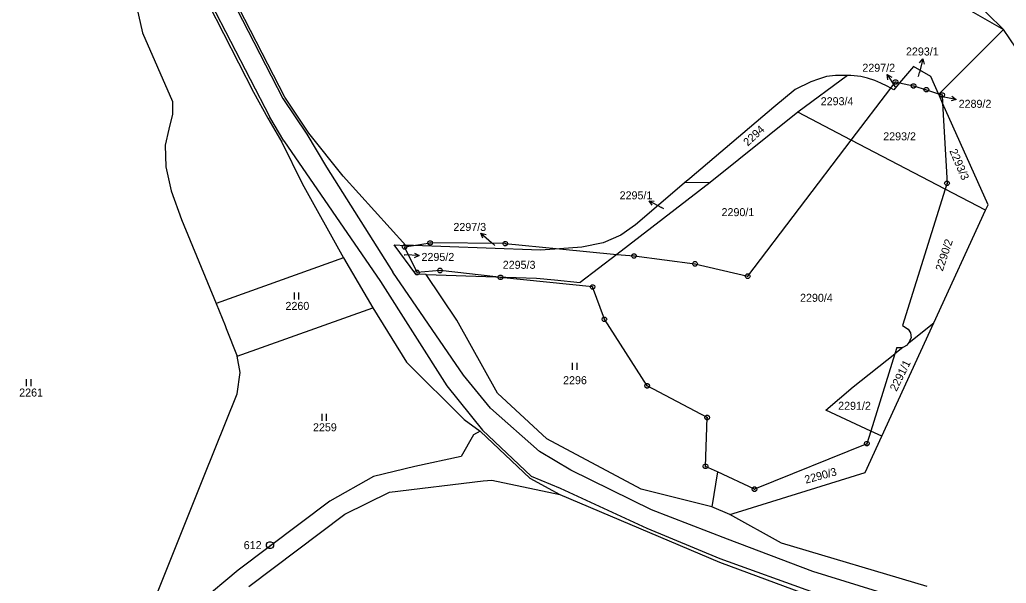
# Model space of a CAD drawing. Extents: x -609861 to -605046, y -1120287 to -1116307.
# Drawn here: x -606146.7 to -605937.2, y -1118539.7 to -1118420 of the extents above; entities that cross this region are included whole.
import ezdxf

# ---------------------------------------------------------------- set-up
doc = ezdxf.new("R2010")
doc.units = 0
for name, color, linetype in [('Vrstva 1', 7, 'Continuous'), ('Vrstva 2', 7, 'Continuous'), ('Vrstva 3', 7, 'Continuous'), ('Vrstva 4', 7, 'Continuous'), ('Vrstva 7', 7, 'Continuous'), ('Vrstva 8', 7, 'Continuous')]:
    doc.layers.add(name, color=color, linetype=linetype)

msp = doc.modelspace()

# ---------------------------------------------------------------- linework, layer by layer
at = {"layer": 'Vrstva 1'}
for p, q in [((-605937.74, -1118422.09), (-605963.32, -1118397.11)), ((-606123.1, -1118412), (-606120.62, -1118422.86)), ((-606090.37, -1118436.49), (-606102.03, -1118413.85)), ((-605950.13, -1118415.01), (-605937.74, -1118422.09)), ((-606106.58, -1118416.73), (-606097.03, -1118435.46)), ((-605937.74, -1118422.09), (-605950.68, -1118435.05)), ((-605912.62, -1118459.52), (-605937.74, -1118422.09)), ((-606120.62, -1118422.86), (-606114.24, -1118437.39)), ((-605956.89, -1118429.97), (-605959.8, -1118433.46)), ((-605953.18, -1118432.1), (-605956.89, -1118429.97)), ((-605970.85, -1118431.87), (-605981.41, -1118439.69)), ((-605977.05, -1118432.64), (-605978.69, -1118433.2)), ((-605975.33, -1118432.13), (-605977.05, -1118432.64)), ((-605973.41, -1118431.89), (-605975.33, -1118432.13)), ((-605972.3, -1118431.87), (-605973.41, -1118431.89)), ((-605970.85, -1118431.87), (-605972.3, -1118431.87)), ((-605970.14, -1118431.87), (-605970.85, -1118431.87)), ((-605968.04, -1118432.12), (-605970.14, -1118431.87)), ((-605966.63, -1118432.42), (-605968.04, -1118432.12)), ((-605965.09, -1118432.93), (-605966.63, -1118432.42)), ((-605963.78, -1118433.5), (-605965.09, -1118432.93)), ((-605952.39, -1118433.88), (-605953.18, -1118432.1)), ((-605981.96, -1118434.87), (-605986.53, -1118438.6)), ((-605978.69, -1118433.2), (-605981.96, -1118434.87)), ((-605970.08, -1118445.6), (-605961.7, -1118434.59)), ((-605962.43, -1118434.16), (-605963.78, -1118433.5)), ((-605961.7, -1118434.59), (-605962.43, -1118434.16)), ((-605961.7, -1118434.59), (-605960.69, -1118433.26)), ((-605961.06, -1118434.96), (-605961.7, -1118434.59)), ((-605959.8, -1118433.46), (-605961.06, -1118434.96)), ((-605960.69, -1118433.26), (-605959.8, -1118433.46)), ((-605951.55, -1118435.76), (-605952.39, -1118433.88)), ((-605950.68, -1118435.05), (-605951.42, -1118435.8)), ((-606097.03, -1118435.46), (-606094.01, -1118440.95)), ((-606085.28, -1118444.1), (-606090.37, -1118436.49)), ((-605951.55, -1118435.76), (-605951.42, -1118435.8)), ((-605951.5, -1118435.88), (-605951.55, -1118435.76)), ((-605950.68, -1118437.73), (-605951.5, -1118435.88)), ((-605951.42, -1118435.8), (-605950.77, -1118436.02)), ((-605950.77, -1118436.02), (-605950.68, -1118437.73)), ((-606114.24, -1118437.39), (-606114.24, -1118440.1)), ((-605986.53, -1118438.6), (-605995.42, -1118446.2)), ((-605941.03, -1118459.39), (-605950.68, -1118437.73)), ((-606114.24, -1118440.1), (-606115.04, -1118443.29)), ((-606094.01, -1118440.95), (-606091.01, -1118446.02)), ((-605981.41, -1118439.69), (-606000.05, -1118454.59)), ((-605970.08, -1118445.6), (-605981.41, -1118439.69)), ((-606115.04, -1118443.29), (-606115.84, -1118446.65)), ((-606077.97, -1118453.27), (-606085.28, -1118444.1)), ((-605950.12, -1118456.02), (-605970.08, -1118445.6)), ((-606115.84, -1118446.65), (-606115.68, -1118451.28)), ((-606091.01, -1118446.02), (-606086.72, -1118454.86)), ((-605995.42, -1118446.2), (-606004.38, -1118453.74)), ((-606115.68, -1118451.28), (-606114.56, -1118456.38)), ((-606064.72, -1118467.96), (-606077.97, -1118453.27)), ((-606004.38, -1118453.74), (-606005.49, -1118454.7)), ((-606086.72, -1118454.86), (-606077.91, -1118470.62)), ((-606000.05, -1118454.59), (-606019.87, -1118469.87)), ((-606005.49, -1118454.7), (-606013.03, -1118461.15)), ((-606000.05, -1118454.59), (-606005.49, -1118454.7)), ((-605941.54, -1118460.49), (-605950.12, -1118456.02)), ((-606114.56, -1118456.38), (-606112.33, -1118462.45)), ((-605941.54, -1118460.49), (-605941.03, -1118459.39)), ((-606013.03, -1118461.15), (-606015.89, -1118463.58)), ((-605952.54, -1118484.41), (-605941.54, -1118460.49)), ((-606112.33, -1118462.45), (-606105, -1118480.29)), ((-606015.89, -1118463.58), (-606019.01, -1118465.79)), ((-606019.01, -1118465.79), (-606022.79, -1118467.46)), ((-606067.19, -1118467.88), (-606064.72, -1118467.96)), ((-606062.54, -1118474.06), (-606067.19, -1118467.88)), ((-606064.95, -1118468.31), (-606063.08, -1118468.01)), ((-606063.08, -1118468.01), (-606064.72, -1118467.96)), ((-606063.08, -1118468.01), (-606059.51, -1118467.45)), ((-606047.61, -1118468.53), (-606063.08, -1118468.01)), ((-606043.57, -1118467.6), (-606059.51, -1118467.45)), ((-606036.1, -1118468.99), (-606047.61, -1118468.53)), ((-606043.57, -1118467.6), (-606032.07, -1118468.7)), ((-606027.3, -1118468.36), (-606032.07, -1118468.7)), ((-606022.79, -1118467.46), (-606027.3, -1118468.36)), ((-606077.91, -1118470.62), (-606105, -1118480.29)), ((-606077.91, -1118470.62), (-606071.69, -1118481.24)), ((-606032.07, -1118468.7), (-606036.1, -1118468.99)), ((-606032.07, -1118468.7), (-606019.87, -1118469.87)), ((-606019.87, -1118469.87), (-606027.65, -1118475.87)), ((-606060.4, -1118474.14), (-606062.54, -1118474.06)), ((-606053.86, -1118483.82), (-606060.4, -1118474.14)), ((-606060.4, -1118474.14), (-606045.54, -1118474.65)), ((-606044.58, -1118474.76), (-606045.54, -1118474.65)), ((-606045.54, -1118474.65), (-606036.91, -1118474.95)), ((-606036.91, -1118474.95), (-606033.08, -1118475.3)), ((-606033.08, -1118475.3), (-606027.65, -1118475.87)), ((-606105, -1118480.29), (-606103.08, -1118484.96)), ((-606100.52, -1118491.52), (-606071.69, -1118481.24)), ((-606071.69, -1118481.24), (-606064.54, -1118492.74)), ((-606103.08, -1118484.96), (-606102.82, -1118485.6)), ((-606045.23, -1118499.32), (-606053.86, -1118483.82)), ((-605960.08, -1118500.78), (-605952.54, -1118484.41)), ((-605957.78, -1118488.57), (-605952.54, -1118484.41)), ((-606102.82, -1118485.6), (-606100.52, -1118491.52)), ((-605958.24, -1118489.14), (-605959.14, -1118489.65)), ((-605958.24, -1118489.14), (-605957.78, -1118488.57)), ((-605957.78, -1118488.57), (-605957.37, -1118487.6)), ((-606099.89, -1118494.99), (-606100.52, -1118491.52)), ((-605969.66, -1118498.01), (-605960.79, -1118490.97)), ((-605960.79, -1118490.97), (-605965.92, -1118507.4)), ((-605959.14, -1118489.65), (-605960.79, -1118490.97)), ((-606064.54, -1118492.74), (-606052.27, -1118504.93)), ((-606100.53, -1118499.46), (-606099.89, -1118494.99)), ((-606107.7, -1118517.29), (-606100.53, -1118499.46)), ((-606034.71, -1118509.06), (-606045.23, -1118499.32)), ((-605975.45, -1118502.97), (-605969.66, -1118498.01)), ((-605963.59, -1118508.49), (-605960.08, -1118500.78)), ((-605965.92, -1118507.4), (-605975.45, -1118502.97)), ((-606052.27, -1118504.93), (-606048.92, -1118507.44)), ((-606050.3, -1118508.2), (-606052.94, -1118512.81)), ((-606048.92, -1118507.44), (-606050.3, -1118508.2)), ((-606048.92, -1118507.44), (-606048.81, -1118507.52)), ((-606048.81, -1118507.52), (-606038.38, -1118517.41)), ((-605963.59, -1118508.49), (-605965.92, -1118507.4)), ((-606014.7, -1118519.75), (-606034.71, -1118509.06)), ((-605967.1, -1118516.19), (-605963.59, -1118508.49)), ((-606052.94, -1118512.81), (-606062.8, -1118514.95)), ((-606062.8, -1118514.95), (-606071.54, -1118517.02)), ((-605998.5, -1118516.08), (-605999.71, -1118523.52)), ((-605994.26, -1118524.62), (-605967.1, -1118516.19)), ((-606122.34, -1118553.98), (-606107.7, -1118517.29)), ((-606071.54, -1118517.02), (-606080.8, -1118522.28)), ((-606068.15, -1118520.41), (-606048.25, -1118517.96)), ((-606048.25, -1118517.96), (-606046.39, -1118517.86)), ((-606046.39, -1118517.86), (-606031.99, -1118520.84)), ((-606038.38, -1118517.41), (-606031.99, -1118520.84)), ((-606077.62, -1118525.06), (-606068.15, -1118520.41)), ((-606031.99, -1118520.84), (-605998.1, -1118535.27)), ((-605999.71, -1118523.52), (-606014.7, -1118519.75)), ((-606080.8, -1118522.28), (-606100.32, -1118536.96)), ((-606098.04, -1118540.41), (-606077.62, -1118525.06)), ((-605995.86, -1118525.12), (-605999.71, -1118523.52)), ((-605995.86, -1118525.12), (-605994.26, -1118524.62)), ((-605984.89, -1118531.19), (-605995.86, -1118525.12)), ((-605953.95, -1118540.43), (-605984.89, -1118531.19)), ((-605998.1, -1118535.27), (-605978.36, -1118542.57)), ((-606100.32, -1118536.96), (-606108.62, -1118543.9))]:
    msp.add_line(p, q, dxfattribs=at)
for points in [[(-605959.8, -1118433.46), (-605956.84, -1118434.11), (-605954.13, -1118434.91), (-605951.55, -1118435.76)], [(-605950.68, -1118437.73), (-605949.73, -1118454.79), (-605950.12, -1118456.02)], [(-606019.87, -1118469.87), (-606016.22, -1118470.22), (-606003.27, -1118471.9), (-605992.07, -1118474.52), (-605970.08, -1118445.6)], [(-605950.12, -1118456.02), (-605959.22, -1118485.01), (-605957.99, -1118485.79), (-605957.51, -1118486.54), (-605957.37, -1118487.6)], [(-606045.54, -1118474.65), (-606057.43, -1118473.32), (-606062.31, -1118473.73), (-606064.95, -1118468.31)], [(-605998.5, -1118516.08), (-606001.04, -1118514.9), (-606000.69, -1118504.54), (-606013.41, -1118497.81), (-606022.51, -1118483.66), (-606025.02, -1118476.8), (-606044.58, -1118474.76)], [(-605965.92, -1118507.4), (-605966.76, -1118510.08), (-605990.64, -1118519.75), (-605998.5, -1118516.08)]]:
    msp.add_lwpolyline(points, dxfattribs=at)
at = {"layer": 'Vrstva 3'}
for p, q in [((-606088.4, -1118477.97), (-606088.4, -1118479.47)), ((-606087.4, -1118479.47), (-606087.4, -1118477.97)), ((-606029.33, -1118492.89), (-606029.33, -1118494.39)), ((-606028.33, -1118494.39), (-606028.33, -1118492.89)), ((-606145.3, -1118496.37), (-606145.3, -1118497.87)), ((-606144.3, -1118497.87), (-606144.3, -1118496.37)), ((-606082.55, -1118503.75), (-606082.55, -1118505.25)), ((-606081.55, -1118505.25), (-606081.55, -1118503.75))]:
    msp.add_line(p, q, dxfattribs=at)
at = {"layer": 'Vrstva 4'}
for p, q in [((-606102.49, -1118414.05), (-606090.8, -1118436.74)), ((-606106.12, -1118416.53), (-606093.57, -1118440.71)), ((-606090.8, -1118436.74), (-606085.7, -1118444.37)), ((-606090.59, -1118445.75), (-606093.57, -1118440.71)), ((-606085.7, -1118444.37), (-606081.57, -1118451.38)), ((-606090.59, -1118445.75), (-606070.06, -1118475.66)), ((-606081.57, -1118451.38), (-606067.43, -1118473.68)), ((-606052.44, -1118495.51), (-606067.43, -1118473.68)), ((-606070.06, -1118475.66), (-606055.97, -1118497.82)), ((-605960.38, -1118489.64), (-605960.79, -1118490.97)), ((-605960.38, -1118489.64), (-605959.14, -1118489.65)), ((-606046.68, -1118502.57), (-606052.44, -1118495.51)), ((-606055.97, -1118497.82), (-606048.44, -1118507.18)), ((-606036.33, -1118511.72), (-606046.68, -1118502.57)), ((-606048.44, -1118507.18), (-606038.1, -1118516.98)), ((-606029.61, -1118515.7), (-606036.33, -1118511.72)), ((-606012.54, -1118524.11), (-606029.61, -1118515.7)), ((-606038.1, -1118516.98), (-606031.92, -1118519.54)), ((-606031.92, -1118519.54), (-606013.47, -1118528)), ((-605996.36, -1118530.38), (-606012.54, -1118524.11)), ((-606013.47, -1118528), (-605997.96, -1118534.49)), ((-605978.27, -1118537.26), (-605996.36, -1118530.38)), ((-605997.96, -1118534.49), (-605977.97, -1118541.69)), ((-605954.58, -1118544.51), (-605978.27, -1118537.26))]:
    msp.add_line(p, q, dxfattribs=at)
at = {"layer": 'Vrstva 7'}
for p, q in [((-605954.851, -1118428.365), (-605955.6, -1118431.27)), ((-605962.454, -1118431.711), (-605960.81, -1118434.22)), ((-605955.82, -1118432.13), (-605955.6, -1118431.27)), ((-605960.78, -1118434.27), (-605960.81, -1118434.22)), ((-605951, -1118436.37), (-605950.75, -1118436.42)), ((-605947.802, -1118436.976), (-605950.75, -1118436.42)), ((-606013.027, -1118458.537), (-606010.37, -1118459.93)), ((-606009.89, -1118460.18), (-606010.37, -1118459.93)), ((-606048.742, -1118465.398), (-606046.49, -1118467.38)), ((-606045.8, -1118467.98), (-606046.49, -1118467.38)), ((-606065.05, -1118469.97), (-606064.88, -1118469.98)), ((-606061.885, -1118470.146), (-606064.88, -1118469.98))]:
    msp.add_line(p, q, dxfattribs=at)
for points in [[(-605955.585, -1118429.209), (-605954.851, -1118428.365), (-605954.617, -1118429.458)], [(-605962.324, -1118432.821), (-605962.454, -1118431.711), (-605961.488, -1118432.273)], [(-605948.692, -1118436.299), (-605947.802, -1118436.976), (-605948.877, -1118437.282)], [(-606012.374, -1118459.444), (-606013.027, -1118458.537), (-606011.909, -1118458.559)], [(-606048.322, -1118466.434), (-606048.742, -1118465.398), (-606047.661, -1118465.683)], [(-606062.855, -1118469.591), (-606061.885, -1118470.146), (-606062.911, -1118470.59)]]:
    msp.add_lwpolyline(points, dxfattribs=at)
at = {"layer": 'Vrstva 8'}
for p, q in [((-605960.81, -1118433.26), (-605960.57, -1118433.26)), ((-605956.96, -1118434.11), (-605956.72, -1118434.11)), ((-605954.25, -1118434.91), (-605954.01, -1118434.91)), ((-605950.89, -1118436.02), (-605950.65, -1118436.02)), ((-605949.85, -1118454.79), (-605949.61, -1118454.79)), ((-606065.07, -1118468.31), (-606064.83, -1118468.31)), ((-606059.63, -1118467.45), (-606059.39, -1118467.45)), ((-606043.69, -1118467.6), (-606043.45, -1118467.6)), ((-606016.34, -1118470.22), (-606016.1, -1118470.22)), ((-606003.39, -1118471.9), (-606003.15, -1118471.9)), ((-606062.43, -1118473.73), (-606062.19, -1118473.73)), ((-606057.55, -1118473.32), (-606057.31, -1118473.32)), ((-606044.7, -1118474.76), (-606044.46, -1118474.76)), ((-605992.19, -1118474.52), (-605991.95, -1118474.52)), ((-606025.14, -1118476.8), (-606024.9, -1118476.8)), ((-606022.63, -1118483.66), (-606022.39, -1118483.66)), ((-606013.53, -1118497.81), (-606013.29, -1118497.81)), ((-606000.81, -1118504.54), (-606000.57, -1118504.54)), ((-605966.88, -1118510.08), (-605966.64, -1118510.08)), ((-606001.16, -1118514.9), (-606000.92, -1118514.9)), ((-605990.76, -1118519.75), (-605990.52, -1118519.75)), ((-606093.59, -1118531.63), (-606093.49, -1118531.63))]:
    msp.add_line(p, q, dxfattribs=at)
for points in [[(-605960.54, -1118432.78), (-605960.29, -1118432.96), (-605960.19, -1118433.25), (-605960.29, -1118433.54), (-605960.54, -1118433.72), (-605960.85, -1118433.72), (-605961.1, -1118433.54), (-605961.2, -1118433.25), (-605961.1, -1118432.96), (-605960.85, -1118432.78)], [(-605956.69, -1118433.63), (-605956.44, -1118433.81), (-605956.34, -1118434.1), (-605956.44, -1118434.39), (-605956.69, -1118434.57), (-605957, -1118434.57), (-605957.25, -1118434.39), (-605957.35, -1118434.1), (-605957.25, -1118433.81), (-605957, -1118433.63)], [(-605953.98, -1118434.43), (-605953.73, -1118434.61), (-605953.63, -1118434.9), (-605953.73, -1118435.19), (-605953.98, -1118435.37), (-605954.29, -1118435.37), (-605954.54, -1118435.19), (-605954.64, -1118434.9), (-605954.54, -1118434.61), (-605954.29, -1118434.43)], [(-605950.62, -1118435.54), (-605950.37, -1118435.72), (-605950.27, -1118436.01), (-605950.37, -1118436.3), (-605950.62, -1118436.48), (-605950.93, -1118436.48), (-605951.18, -1118436.3), (-605951.28, -1118436.01), (-605951.18, -1118435.72), (-605950.93, -1118435.54)], [(-605949.58, -1118454.31), (-605949.33, -1118454.49), (-605949.23, -1118454.78), (-605949.33, -1118455.07), (-605949.58, -1118455.25), (-605949.89, -1118455.25), (-605950.14, -1118455.07), (-605950.24, -1118454.78), (-605950.14, -1118454.49), (-605949.89, -1118454.31)], [(-606064.8, -1118467.83), (-606064.55, -1118468.01), (-606064.45, -1118468.3), (-606064.55, -1118468.59), (-606064.8, -1118468.77), (-606065.11, -1118468.77), (-606065.36, -1118468.59), (-606065.46, -1118468.3), (-606065.36, -1118468.01), (-606065.11, -1118467.83)], [(-606059.36, -1118466.97), (-606059.11, -1118467.15), (-606059.01, -1118467.44), (-606059.11, -1118467.73), (-606059.36, -1118467.91), (-606059.67, -1118467.91), (-606059.92, -1118467.73), (-606060.02, -1118467.44), (-606059.92, -1118467.15), (-606059.67, -1118466.97)], [(-606043.42, -1118467.12), (-606043.17, -1118467.3), (-606043.07, -1118467.59), (-606043.17, -1118467.88), (-606043.42, -1118468.06), (-606043.73, -1118468.06), (-606043.98, -1118467.88), (-606044.08, -1118467.59), (-606043.98, -1118467.3), (-606043.73, -1118467.12)], [(-606016.07, -1118469.74), (-606015.82, -1118469.92), (-606015.72, -1118470.21), (-606015.82, -1118470.5), (-606016.07, -1118470.68), (-606016.38, -1118470.68), (-606016.63, -1118470.5), (-606016.73, -1118470.21), (-606016.63, -1118469.92), (-606016.38, -1118469.74)], [(-606057.28, -1118472.84), (-606057.03, -1118473.02), (-606056.93, -1118473.31), (-606057.03, -1118473.6), (-606057.28, -1118473.78), (-606057.59, -1118473.78), (-606057.84, -1118473.6), (-606057.94, -1118473.31), (-606057.84, -1118473.02), (-606057.59, -1118472.84)], [(-606003.12, -1118471.42), (-606002.87, -1118471.6), (-606002.77, -1118471.89), (-606002.87, -1118472.18), (-606003.12, -1118472.36), (-606003.43, -1118472.36), (-606003.68, -1118472.18), (-606003.78, -1118471.89), (-606003.68, -1118471.6), (-606003.43, -1118471.42)], [(-606062.16, -1118473.25), (-606061.91, -1118473.43), (-606061.81, -1118473.72), (-606061.91, -1118474.01), (-606062.16, -1118474.19), (-606062.47, -1118474.19), (-606062.72, -1118474.01), (-606062.82, -1118473.72), (-606062.72, -1118473.43), (-606062.47, -1118473.25)], [(-606044.43, -1118474.28), (-606044.18, -1118474.46), (-606044.08, -1118474.75), (-606044.18, -1118475.04), (-606044.43, -1118475.22), (-606044.74, -1118475.22), (-606044.99, -1118475.04), (-606045.09, -1118474.75), (-606044.99, -1118474.46), (-606044.74, -1118474.28)], [(-605991.92, -1118474.04), (-605991.67, -1118474.22), (-605991.57, -1118474.51), (-605991.67, -1118474.8), (-605991.92, -1118474.98), (-605992.23, -1118474.98), (-605992.48, -1118474.8), (-605992.58, -1118474.51), (-605992.48, -1118474.22), (-605992.23, -1118474.04)], [(-606024.87, -1118476.32), (-606024.62, -1118476.5), (-606024.52, -1118476.79), (-606024.62, -1118477.08), (-606024.87, -1118477.26), (-606025.18, -1118477.26), (-606025.43, -1118477.08), (-606025.53, -1118476.79), (-606025.43, -1118476.5), (-606025.18, -1118476.32)], [(-606022.36, -1118483.18), (-606022.11, -1118483.36), (-606022.01, -1118483.65), (-606022.11, -1118483.94), (-606022.36, -1118484.12), (-606022.67, -1118484.12), (-606022.92, -1118483.94), (-606023.02, -1118483.65), (-606022.92, -1118483.36), (-606022.67, -1118483.18)], [(-606013.26, -1118497.33), (-606013.01, -1118497.51), (-606012.91, -1118497.8), (-606013.01, -1118498.09), (-606013.26, -1118498.27), (-606013.57, -1118498.27), (-606013.82, -1118498.09), (-606013.92, -1118497.8), (-606013.82, -1118497.51), (-606013.57, -1118497.33)], [(-606000.54, -1118504.06), (-606000.29, -1118504.24), (-606000.19, -1118504.53), (-606000.29, -1118504.82), (-606000.54, -1118505), (-606000.85, -1118505), (-606001.1, -1118504.82), (-606001.2, -1118504.53), (-606001.1, -1118504.24), (-606000.85, -1118504.06)], [(-605966.61, -1118509.6), (-605966.36, -1118509.78), (-605966.26, -1118510.07), (-605966.36, -1118510.36), (-605966.61, -1118510.54), (-605966.92, -1118510.54), (-605967.17, -1118510.36), (-605967.27, -1118510.07), (-605967.17, -1118509.78), (-605966.92, -1118509.6)], [(-606000.89, -1118514.42), (-606000.64, -1118514.6), (-606000.54, -1118514.89), (-606000.64, -1118515.18), (-606000.89, -1118515.36), (-606001.2, -1118515.36), (-606001.45, -1118515.18), (-606001.55, -1118514.89), (-606001.45, -1118514.6), (-606001.2, -1118514.42)], [(-605990.49, -1118519.27), (-605990.24, -1118519.45), (-605990.14, -1118519.74), (-605990.24, -1118520.03), (-605990.49, -1118520.21), (-605990.8, -1118520.21), (-605991.05, -1118520.03), (-605991.15, -1118519.74), (-605991.05, -1118519.45), (-605990.8, -1118519.27)], [(-606093.35, -1118530.91), (-606093.01, -1118531.1), (-606092.82, -1118531.44), (-606092.82, -1118531.83), (-606093.01, -1118532.17), (-606093.35, -1118532.36), (-606093.74, -1118532.36), (-606094.08, -1118532.17), (-606094.27, -1118531.83), (-606094.27, -1118531.44), (-606094.08, -1118531.1), (-606093.74, -1118530.91)]]:
    msp.add_lwpolyline(points, close=True, dxfattribs=at)

# ---------------------------------------------------------------- texts
at = {"layer": 'Vrstva 2'}
for s, height, p in [('2293/1', 0.1, (-605956.056, -1118432.13)), ('2297/2', 0.1, (-605961.033, -1118434.27)), ('2293/4', 1.7, (-605976.567, -1118438.2)), ('2289/2', 0.1, (-605951.257, -1118436.37)), ('2293/2', 1.7, (-605963.29, -1118445.66)), ('2295/1', 0.1, (-606010.123, -1118460.18)), ('2290/1', 1.7, (-605997.628, -1118461.76)), ('2297/3', 0.1, (-606046.054, -1118467.98)), ('2295/2', 0.1, (-606065.308, -1118469.97)), ('2295/3', 1.7, (-606044.104, -1118472.94)), ('2290/4', 1.7, (-605980.956, -1118479.95)), ('2260', 1.7, (-606090.253, -1118481.67)), ('2296', 1.7, (-606031.293, -1118497.45)), ('2261', 1.7, (-606146.813, -1118500.07)), ('2291/2', 1.7, (-605972.865, -1118502.88)), ('2259', 1.7, (-606084.413, -1118507.45))]:
    msp.add_text(s, height=height, dxfattribs=at).set_placement(p)
for s, rotation, p in [('2294', 42.68536, (-605992.055, -1118446.989)), ('2293/3', 293.29709, (-605949.278, -1118447.898)), ('2290/2', 71.67702, (-605950.657, -1118473.576)), ('2291/1', 63.65561, (-605960.476, -1118499.093)), ('2290/3', 15.24068, (-605979.729, -1118518.592))]:
    msp.add_text(s, height=1.7, rotation=rotation, dxfattribs=at).set_placement(p)
at = {"layer": 'Vrstva 7'}
for s, p in [('2293/1', (-605958.459, -1118427.64)), ('2297/2', (-605967.723, -1118431.09)), ('2289/2', (-605947.27, -1118438.75)), ('2295/1', (-606019.279, -1118458.19)), ('2297/3', (-606054.587, -1118464.9)), ('2295/2', (-606061.36, -1118471.27))]:
    msp.add_text(s, height=1.7, dxfattribs=at).set_placement(p)
at = {"layer": 'Vrstva 8'}
msp.add_text('612', height=1.7, dxfattribs=at).set_placement((-606099.12, -1118532.48))

doc.saveas('drawing.dxf')
